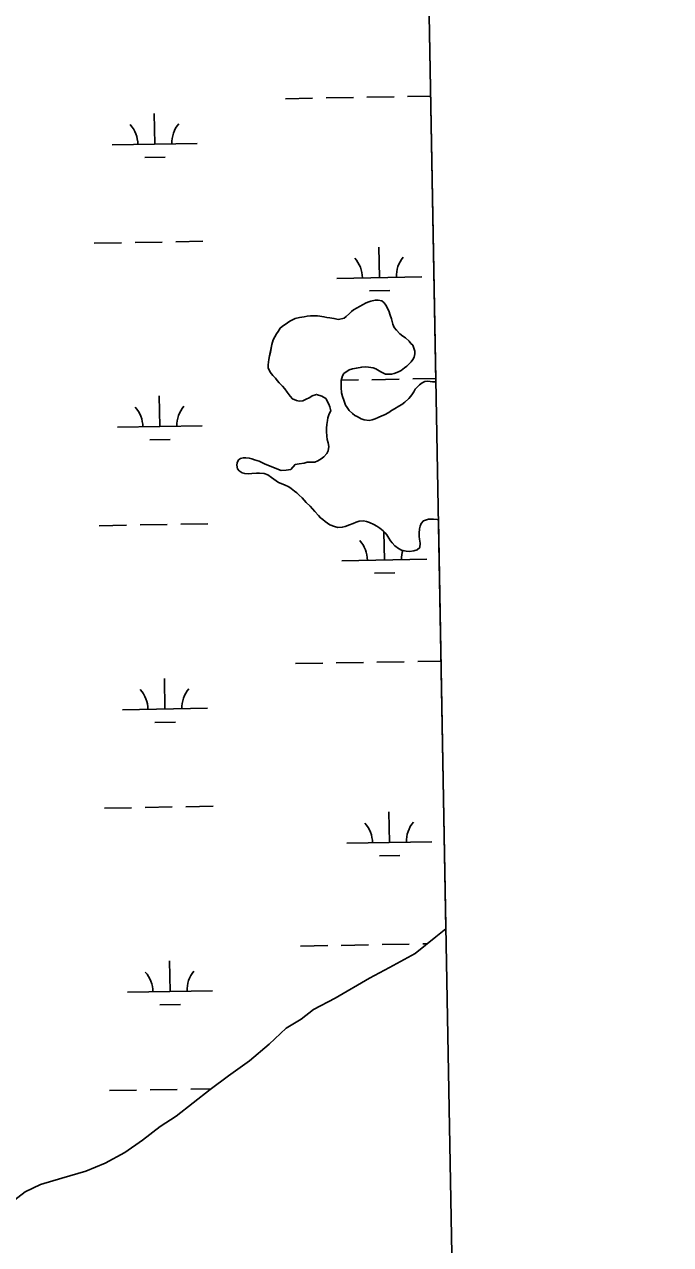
# Model space of a CAD drawing. Extents: x 3914892 to 3953151, y 242587 to 268572.
# Drawn here: x 3950306 to 3951066, y 262647 to 264084 of the extents above; entities that cross this region are included whole.
import ezdxf

# ---------------------------------------------------------------- set-up
doc = ezdxf.new("R2010")
doc.units = 0
for name, color, linetype in [('V-GRID-FRAM', 7, 'Continuous'), ('V-TOPO-SHOR', 7, 'Continuous'), ('V-WETL-SWMP', 7, 'Continuous')]:
    doc.layers.add(name, color=color, linetype=linetype)

msp = doc.modelspace()

# ---------------------------------------------------------------- linework, layer by layer
at = {"layer": 'V-GRID-FRAM'}
msp.add_lwpolyline([(3918836.6, 266200.2), (3950733.3, 266770.9), (3951066.5, 248591.3), (3919153.9, 248020.4), (3918836.6, 266200.2)], dxfattribs=at)
at = {"layer": 'V-TOPO-SHOR'}
for points in [[(3950755.9, 263681.3), (3950761.3, 263686.6), (3950763.2, 263689.3), (3950764.8, 263691.9), (3950765.5, 263696), (3950765.5, 263699.2), (3950763.1, 263706), (3950760.9, 263708.3), (3950758.7, 263710.8), (3950754.5, 263714.6), (3950751.2, 263716.8), (3950747.7, 263719.5), (3950743.7, 263723.9), (3950741.2, 263727.1), (3950739.6, 263730.9), (3950737.9, 263737), (3950736.5, 263741.5), (3950734.9, 263746.4), (3950731.5, 263753.2), (3950729.2, 263755.9), (3950726.8, 263758.2), (3950722.3, 263759.1), (3950718.8, 263759.2), (3950713.7, 263758), (3950710.3, 263756.9), (3950707.4, 263755.5), (3950704.6, 263754.1), (3950700.2, 263751.8), (3950697.4, 263750.3), (3950693.4, 263747.8), (3950691.1, 263745.6), (3950688.6, 263743.6), (3950684.6, 263739.8), (3950682.1, 263738), (3950675.5, 263736.5), (3950670.3, 263737.7), (3950665.3, 263738.4), (3950661.9, 263738.9), (3950658.4, 263739.7), (3950653.7, 263740.2), (3950650.7, 263740.7), (3950647.5, 263740.6), (3950642.7, 263740.5), (3950638.9, 263740.4), (3950635.2, 263739.6), (3950629.9, 263738.8), (3950624.8, 263737.4), (3950618.4, 263734.4), (3950615.5, 263732.6), (3950609.4, 263728.2), (3950607.1, 263726.2), (3950604.6, 263722.2), (3950602.6, 263719.4), (3950600.5, 263715.9), (3950598.9, 263712.6), (3950597.3, 263707), (3950595.4, 263697.9), (3950594.5, 263693.4), (3950593.8, 263689.1), (3950592.9, 263682.8), (3950593, 263679.4), (3950595.1, 263674.5), (3950598.4, 263670.5), (3950601.3, 263667.2), (3950603.5, 263664.4), (3950605.7, 263661.7), (3950609.7, 263657.7), (3950612.6, 263654.6), (3950615.3, 263651), (3950618.6, 263646), (3950621.3, 263643.1), (3950626.1, 263640.8), (3950629.5, 263640.1), (3950633.6, 263640.6), (3950636.8, 263642), (3950641.9, 263644.5), (3950644.8, 263646.3), (3950649.9, 263648.2), (3950656, 263646.2), (3950660.8, 263643.3), (3950664.4, 263636.8), (3950665.6, 263633.6), (3950666.4, 263628.9), (3950664.5, 263625.2), (3950663.2, 263620.7), (3950662.6, 263617.6), (3950661.9, 263612.7), (3950661.4, 263608.6), (3950661.5, 263604.3), (3950661.7, 263598.9), (3950662.4, 263594.9), (3950663.4, 263591.2), (3950664.2, 263586.8), (3950663.4, 263581.8), (3950662, 263578.5), (3950658.5, 263574.8), (3950655.3, 263572.3), (3950651.1, 263569.9), (3950647.9, 263568.5), (3950642.8, 263568.3), (3950638.9, 263568.2)], [(3950790.2, 263663), (3950786.3, 263662.9), (3950780.9, 263663.8), (3950777.4, 263663.3), (3950774.1, 263661.9), (3950770.9, 263659.6), (3950768.4, 263657.2), (3950765.9, 263654.3), (3950764.3, 263651.3), (3950762.6, 263648.7), (3950760.8, 263646), (3950758.3, 263643.4), (3950753.5, 263639.2), (3950750.1, 263636.3), (3950746.5, 263634.5), (3950741.4, 263631.3), (3950738.1, 263629.1), (3950734.9, 263627), (3950729.8, 263624.3), (3950726.7, 263622.9), (3950722.2, 263620.9), (3950718.8, 263619.5), (3950715.4, 263618.3), (3950711.6, 263617.6), (3950705.8, 263618.2), (3950702.3, 263619.6), (3950697.5, 263622.1), (3950694.7, 263623.5), (3950692, 263625.6), (3950688.3, 263629.3), (3950685.8, 263632.7), (3950684, 263635.6), (3950681.7, 263641.4), (3950680.5, 263645.8), (3950679.3, 263650.1), (3950678.7, 263656.3), (3950678.6, 263660.4), (3950678.9, 263664.7), (3950680.2, 263670.1), (3950681.8, 263672.7), (3950688.2, 263677), (3950692.2, 263678.2), (3950696.7, 263679.2), (3950702.9, 263680.4), (3950706.9, 263680.8), (3950710.8, 263680.4), (3950716.4, 263679.5), (3950719.5, 263678.3), (3950725.4, 263674.8), (3950730.8, 263672), (3950734.9, 263671.9), (3950738.1, 263672), (3950741.1, 263672.7), (3950746.2, 263674.8), (3950749.4, 263676.2), (3950753.4, 263679.3), (3950755.9, 263681.3)], [(3950619.4, 263559.9), (3950613.9, 263558.9), (3950608.1, 263558.5), (3950602.9, 263560.7), (3950598.3, 263562.5), (3950595.3, 263563.5), (3950588.5, 263566.5), (3950585.5, 263567.9), (3950582.2, 263569.4), (3950576.8, 263571.3), (3950573.5, 263572.3), (3950570.5, 263573.1), (3950566.4, 263573.6), (3950563.4, 263573.5), (3950560.4, 263572.8), (3950557.9, 263571), (3950556.5, 263567.7), (3950555.9, 263564.7), (3950556.7, 263560.5), (3950558.7, 263558.2), (3950562.2, 263555.9), (3950565.2, 263554.9), (3950570.2, 263554.8), (3950573.6, 263555.1), (3950579, 263555.5), (3950582.8, 263555.4), (3950588, 263555.1), (3950592.6, 263553.3), (3950596.7, 263550.5), (3950599.4, 263548.4), (3950605.1, 263544.5), (3950612, 263541.7), (3950617.2, 263539.2), (3950619.9, 263537.4), (3950623.8, 263534.3), (3950626.7, 263532.2), (3950629.3, 263529.7), (3950632.8, 263526.4), (3950635.3, 263523.7), (3950637.7, 263520.9), (3950642.2, 263516.6), (3950645.2, 263513.4), (3950647.9, 263510.3), (3950651.9, 263505.7), (3950654.6, 263503), (3950657, 263500.7), (3950660.1, 263498.4), (3950665.5, 263494.7), (3950670.8, 263492.5), (3950674.7, 263491.5), (3950680, 263491.7), (3950683.6, 263492.6), (3950688.5, 263494.5), (3950693, 263496.3), (3950696.4, 263497.7), (3950699.8, 263498.9), (3950704.9, 263499.1), (3950708.6, 263498.5), (3950712.1, 263497.5), (3950717.1, 263494.9), (3950720.8, 263493.1), (3950724.1, 263490.8), (3950728, 263487.5), (3950730.4, 263485.2), (3950732.4, 263482.9), (3950734.9, 263478.7), (3950736.9, 263475.9), (3950738.9, 263473.4), (3950742.1, 263469.9), (3950746.2, 263466.8), (3950749.9, 263464.9), (3950755.1, 263463.6), (3950759.2, 263463.1), (3950764.3, 263463.9), (3950768.2, 263465), (3950771.3, 263467.7), (3950771.8, 263472.9), (3950770.8, 263477.6), (3950770.5, 263481), (3950770.6, 263484.6), (3950770.9, 263489.8), (3950771.9, 263493.1), (3950773.1, 263496.1), (3950775.6, 263499.2), (3950781.5, 263501.1), (3950787.5, 263501.2), (3950791.8, 263500.7), (3950793.2, 263500.4)], [(3950638.9, 263568.2), (3950635.3, 263567.2), (3950629.5, 263566.6), (3950624.6, 263565.6), (3950619.4, 263559.9)], [(3950286, 262693.2), (3950306.8, 262709.3), (3950325, 262718), (3950350.1, 262725.2), (3950378.4, 262733.7), (3950401.1, 262743), (3950424.2, 262755.4), (3950444.8, 262770.2), (3950465.8, 262786.1), (3950484.5, 262798.4), (3950524.4, 262829.6), (3950546.3, 262845.7), (3950570.7, 262863.4), (3950593.9, 262883.2), (3950614.2, 262901.8), (3950631.5, 262912.6), (3950646, 262924), (3950671.8, 262937.2), (3950712.1, 262960.7), (3950735.8, 262973.2), (3950766, 262989.7), (3950790.1, 263009.5), (3950802.1, 263018.9)]]:
    msp.add_lwpolyline(points, dxfattribs=at)
at = {"layer": 'V-WETL-SWMP'}
for p, q in [((3950755.3, 265569.5), (3950790.2, 263663)), ((3950613.1, 263996.4), (3950645.1, 263997)), ((3950661.1, 263997.3), (3950693.1, 263997.8)), ((3950709, 263998.1), (3950741, 263998.7)), ((3950757, 263999), (3950784.1, 263999.5)), ((3950459.4, 263942.9), (3950458.8, 263978.9)), ((3950409.4, 263942), (3950509.4, 263943.8)), ((3950447.7, 263927.3), (3950471.7, 263927.7)), ((3950484.1, 263827.9), (3950516.1, 263828.5)), ((3950388.1, 263826.2), (3950420.1, 263826.7)), ((3950436.1, 263827), (3950468.1, 263827.6)), ((3950723.7, 263785.7), (3950723, 263821.7)), ((3950673.7, 263784.8), (3950773.7, 263786.6)), ((3950710.3, 263756.9), (3950707.4, 263755.5)), ((3950713.7, 263758), (3950710.3, 263756.9)), ((3950712, 263770.1), (3950736, 263770.5)), ((3950718.8, 263759.2), (3950713.7, 263758)), ((3950722.3, 263759.1), (3950718.8, 263759.2)), ((3950726.8, 263758.2), (3950722.3, 263759.1)), ((3950729.2, 263755.9), (3950726.8, 263758.2)), ((3950688.6, 263743.6), (3950684.6, 263739.8)), ((3950691.1, 263745.6), (3950688.6, 263743.6)), ((3950693.4, 263747.8), (3950691.1, 263745.6)), ((3950697.4, 263750.3), (3950693.4, 263747.8)), ((3950700.2, 263751.8), (3950697.4, 263750.3)), ((3950704.6, 263754.1), (3950700.2, 263751.8)), ((3950707.4, 263755.5), (3950704.6, 263754.1)), ((3950731.5, 263753.2), (3950729.2, 263755.9)), ((3950734.9, 263746.4), (3950731.5, 263753.2)), ((3950736.5, 263741.5), (3950734.9, 263746.4)), ((3950609.4, 263728.2), (3950607.1, 263726.2)), ((3950615.5, 263732.6), (3950609.4, 263728.2)), ((3950618.4, 263734.4), (3950615.5, 263732.6)), ((3950624.8, 263737.4), (3950618.4, 263734.4)), ((3950629.9, 263738.8), (3950624.8, 263737.4)), ((3950635.2, 263739.6), (3950629.9, 263738.8)), ((3950638.9, 263740.4), (3950635.2, 263739.6)), ((3950642.7, 263740.5), (3950638.9, 263740.4)), ((3950647.5, 263740.6), (3950642.7, 263740.5)), ((3950650.7, 263740.7), (3950647.5, 263740.6)), ((3950653.7, 263740.2), (3950650.7, 263740.7)), ((3950658.4, 263739.7), (3950653.7, 263740.2)), ((3950661.9, 263738.9), (3950658.4, 263739.7)), ((3950665.3, 263738.4), (3950661.9, 263738.9)), ((3950670.3, 263737.7), (3950665.3, 263738.4)), ((3950675.5, 263736.5), (3950670.3, 263737.7)), ((3950682.1, 263738), (3950675.5, 263736.5)), ((3950684.6, 263739.8), (3950682.1, 263738)), ((3950737.9, 263737), (3950736.5, 263741.5)), ((3950739.6, 263730.9), (3950737.9, 263737)), ((3950741.2, 263727.1), (3950739.6, 263730.9)), ((3950600.5, 263715.9), (3950598.9, 263712.6)), ((3950602.6, 263719.4), (3950600.5, 263715.9)), ((3950604.6, 263722.2), (3950602.6, 263719.4)), ((3950607.1, 263726.2), (3950604.6, 263722.2)), ((3950743.7, 263723.9), (3950741.2, 263727.1)), ((3950747.7, 263719.5), (3950743.7, 263723.9)), ((3950751.2, 263716.8), (3950747.7, 263719.5)), ((3950754.5, 263714.6), (3950751.2, 263716.8)), ((3950758.7, 263710.8), (3950754.5, 263714.6)), ((3950597.3, 263707), (3950594.5, 263693.4)), ((3950598.9, 263712.6), (3950597.3, 263707)), ((3950760.9, 263708.3), (3950758.7, 263710.8)), ((3950763.1, 263706), (3950760.9, 263708.3)), ((3950765.5, 263699.2), (3950763.1, 263706)), ((3950765.5, 263696), (3950765.5, 263699.2)), ((3950593.8, 263689.1), (3950592.9, 263682.8)), ((3950594.5, 263693.4), (3950593.8, 263689.1)), ((3950755.9, 263681.3), (3950761.3, 263686.6)), ((3950761.3, 263686.6), (3950763.2, 263689.3)), ((3950763.2, 263689.3), (3950764.8, 263691.9)), ((3950764.8, 263691.9), (3950765.5, 263696)), ((3950592.9, 263682.8), (3950593, 263679.4)), ((3950593, 263679.4), (3950595.1, 263674.5)), ((3950595.1, 263674.5), (3950598.4, 263670.5)), ((3950598.4, 263670.5), (3950601.3, 263667.2)), ((3950680.2, 263670.1), (3950681.8, 263672.7)), ((3950681.8, 263672.7), (3950688.2, 263677)), ((3950688.2, 263677), (3950692.2, 263678.2)), ((3950692.2, 263678.2), (3950696.7, 263679.2)), ((3950696.7, 263679.2), (3950702.9, 263680.4)), ((3950702.9, 263680.4), (3950706.9, 263680.8)), ((3950706.9, 263680.8), (3950710.8, 263680.4)), ((3950710.8, 263680.4), (3950716.4, 263679.5)), ((3950716.4, 263679.5), (3950719.5, 263678.3)), ((3950719.5, 263678.3), (3950725.4, 263674.8)), ((3950725.4, 263674.8), (3950730.8, 263672)), ((3950730.8, 263672), (3950734.9, 263671.9)), ((3950734.9, 263671.9), (3950738.1, 263672)), ((3950738.1, 263672), (3950741.1, 263672.7)), ((3950741.1, 263672.7), (3950746.2, 263674.8)), ((3950746.2, 263674.8), (3950749.4, 263676.2)), ((3950749.4, 263676.2), (3950753.4, 263679.3)), ((3950753.4, 263679.3), (3950755.9, 263681.3)), ((3950601.3, 263667.2), (3950603.5, 263664.4)), ((3950603.5, 263664.4), (3950605.7, 263661.7)), ((3950605.7, 263661.7), (3950609.7, 263657.7)), ((3950609.7, 263657.7), (3950612.6, 263654.6)), ((3950678.6, 263660.4), (3950678.9, 263664.7)), ((3950678.7, 263656.3), (3950678.6, 263660.4)), ((3950679.3, 263650.1), (3950678.7, 263656.3)), ((3950678.9, 263664.7), (3950680.2, 263670.1)), ((3950678.9, 263664.9), (3950699, 263665.2)), ((3950715, 263665.5), (3950747, 263666.1)), ((3950763, 263666.4), (3950790.2, 263666.8)), ((3950768.4, 263657.2), (3950765.9, 263654.3)), ((3950770.9, 263659.6), (3950768.4, 263657.2)), ((3950774.1, 263661.9), (3950770.9, 263659.6)), ((3950777.4, 263663.3), (3950774.1, 263661.9)), ((3950780.9, 263663.8), (3950777.4, 263663.3)), ((3950786.3, 263662.9), (3950780.9, 263663.8)), ((3950790.2, 263663), (3950786.3, 263662.9)), ((3950465.4, 263610.3), (3950464.7, 263646.3)), ((3950612.6, 263654.6), (3950615.3, 263651)), ((3950615.3, 263651), (3950618.6, 263646)), ((3950618.6, 263646), (3950621.3, 263643.1)), ((3950621.3, 263643.1), (3950626.1, 263640.8)), ((3950633.6, 263640.6), (3950636.8, 263642)), ((3950636.8, 263642), (3950641.9, 263644.5)), ((3950641.9, 263644.5), (3950644.8, 263646.3)), ((3950644.8, 263646.3), (3950649.9, 263648.2)), ((3950649.9, 263648.2), (3950656, 263646.2)), ((3950656, 263646.2), (3950660.8, 263643.3)), ((3950660.8, 263643.3), (3950664.4, 263636.8)), ((3950680.5, 263645.8), (3950679.3, 263650.1)), ((3950681.7, 263641.4), (3950680.5, 263645.8)), ((3950758.3, 263643.4), (3950753.5, 263639.2)), ((3950760.8, 263646), (3950758.3, 263643.4)), ((3950762.6, 263648.7), (3950760.8, 263646)), ((3950764.3, 263651.3), (3950762.6, 263648.7)), ((3950765.9, 263654.3), (3950764.3, 263651.3)), ((3950626.1, 263640.8), (3950629.5, 263640.1)), ((3950629.5, 263640.1), (3950633.6, 263640.6)), ((3950664.4, 263636.8), (3950665.6, 263633.6)), ((3950666.4, 263628.9), (3950664.5, 263625.2)), ((3950665.6, 263633.6), (3950666.4, 263628.9)), ((3950684, 263635.6), (3950681.7, 263641.4)), ((3950685.8, 263632.7), (3950684, 263635.6)), ((3950688.3, 263629.3), (3950685.8, 263632.7)), ((3950692, 263625.6), (3950688.3, 263629.3)), ((3950738.1, 263629.1), (3950734.9, 263627)), ((3950741.4, 263631.3), (3950738.1, 263629.1)), ((3950746.5, 263634.5), (3950741.4, 263631.3)), ((3950750.1, 263636.3), (3950746.5, 263634.5)), ((3950753.5, 263639.2), (3950750.1, 263636.3)), ((3950662.6, 263617.6), (3950661.9, 263612.7)), ((3950663.2, 263620.7), (3950662.6, 263617.6)), ((3950664.5, 263625.2), (3950663.2, 263620.7)), ((3950694.7, 263623.5), (3950692, 263625.6)), ((3950697.5, 263622.1), (3950694.7, 263623.5)), ((3950702.3, 263619.6), (3950697.5, 263622.1)), ((3950705.8, 263618.2), (3950702.3, 263619.6)), ((3950711.6, 263617.6), (3950705.8, 263618.2)), ((3950715.4, 263618.3), (3950711.6, 263617.6)), ((3950718.8, 263619.5), (3950715.4, 263618.3)), ((3950722.2, 263620.9), (3950718.8, 263619.5)), ((3950726.7, 263622.9), (3950722.2, 263620.9)), ((3950729.8, 263624.3), (3950726.7, 263622.9)), ((3950734.9, 263627), (3950729.8, 263624.3)), ((3950415.4, 263609.4), (3950515.3, 263611.2)), ((3950661.9, 263612.7), (3950661.4, 263608.6)), ((3950661.4, 263608.6), (3950661.5, 263604.3)), ((3950661.5, 263604.3), (3950661.7, 263598.9)), ((3950661.7, 263598.9), (3950662.4, 263594.9)), ((3950453.6, 263594.6), (3950477.6, 263595.1)), ((3950662.4, 263594.9), (3950663.4, 263591.2)), ((3950663.4, 263591.2), (3950664.2, 263586.8)), ((3950664.2, 263586.8), (3950663.4, 263581.8)), ((3950557.9, 263571), (3950556.5, 263567.7)), ((3950560.4, 263572.8), (3950557.9, 263571)), ((3950563.4, 263573.5), (3950560.4, 263572.8)), ((3950566.4, 263573.6), (3950563.4, 263573.5)), ((3950570.5, 263573.1), (3950566.4, 263573.6)), ((3950573.5, 263572.3), (3950570.5, 263573.1)), ((3950576.8, 263571.3), (3950573.5, 263572.3)), ((3950582.2, 263569.4), (3950576.8, 263571.3)), ((3950651.1, 263569.9), (3950647.9, 263568.5)), ((3950655.3, 263572.3), (3950651.1, 263569.9)), ((3950658.5, 263574.8), (3950655.3, 263572.3)), ((3950662, 263578.5), (3950658.5, 263574.8)), ((3950663.4, 263581.8), (3950662, 263578.5)), ((3950556.5, 263567.7), (3950555.9, 263564.7)), ((3950555.9, 263564.7), (3950556.7, 263560.5)), ((3950556.7, 263560.5), (3950558.7, 263558.2)), ((3950558.7, 263558.2), (3950562.2, 263555.9)), ((3950562.2, 263555.9), (3950565.2, 263554.9)), ((3950573.6, 263555.1), (3950579, 263555.5)), ((3950579, 263555.5), (3950582.8, 263555.4)), ((3950585.5, 263567.9), (3950582.2, 263569.4)), ((3950582.8, 263555.4), (3950588, 263555.1)), ((3950588.5, 263566.5), (3950585.5, 263567.9)), ((3950595.3, 263563.5), (3950588.5, 263566.5)), ((3950598.3, 263562.5), (3950595.3, 263563.5)), ((3950602.9, 263560.7), (3950598.3, 263562.5)), ((3950608.1, 263558.5), (3950602.9, 263560.7)), ((3950613.9, 263558.9), (3950608.1, 263558.5)), ((3950619.4, 263559.9), (3950613.9, 263558.9)), ((3950624.6, 263565.6), (3950619.4, 263559.9)), ((3950629.5, 263566.6), (3950624.6, 263565.6)), ((3950635.3, 263567.2), (3950629.5, 263566.6)), ((3950638.9, 263568.2), (3950635.3, 263567.2)), ((3950642.8, 263568.3), (3950638.9, 263568.2)), ((3950647.9, 263568.5), (3950642.8, 263568.3)), ((3950565.2, 263554.9), (3950570.2, 263554.8)), ((3950570.2, 263554.8), (3950573.6, 263555.1)), ((3950588, 263555.1), (3950592.6, 263553.3)), ((3950592.6, 263553.3), (3950596.7, 263550.5)), ((3950596.7, 263550.5), (3950599.4, 263548.4)), ((3950599.4, 263548.4), (3950605.1, 263544.5)), ((3950605.1, 263544.5), (3950612, 263541.7)), ((3950612, 263541.7), (3950617.2, 263539.2)), ((3950617.2, 263539.2), (3950619.9, 263537.4)), ((3950619.9, 263537.4), (3950623.8, 263534.3)), ((3950623.8, 263534.3), (3950626.7, 263532.2)), ((3950626.7, 263532.2), (3950629.3, 263529.7)), ((3950629.3, 263529.7), (3950632.8, 263526.4)), ((3950632.8, 263526.4), (3950635.3, 263523.7)), ((3950635.3, 263523.7), (3950637.7, 263520.9)), ((3950637.7, 263520.9), (3950642.2, 263516.6)), ((3950642.2, 263516.6), (3950645.2, 263513.4)), ((3950645.2, 263513.4), (3950647.9, 263510.3)), ((3950647.9, 263510.3), (3950651.9, 263505.7)), ((3950651.9, 263505.7), (3950654.6, 263503)), ((3950654.6, 263503), (3950657, 263500.7)), ((3950657, 263500.7), (3950660.1, 263498.4)), ((3950660.1, 263498.4), (3950665.5, 263494.7)), ((3950696.4, 263497.7), (3950699.8, 263498.9)), ((3950699.8, 263498.9), (3950704.9, 263499.1)), ((3950704.9, 263499.1), (3950708.6, 263498.5)), ((3950708.6, 263498.5), (3950712.1, 263497.5)), ((3950773.1, 263496.1), (3950775.6, 263499.2)), ((3950775.6, 263499.2), (3950781.5, 263501.1)), ((3950781.5, 263501.1), (3950787.5, 263501.2)), ((3950787.5, 263501.2), (3950791.8, 263500.7)), ((3950791.8, 263500.7), (3950793.2, 263500.4)), ((3950793.2, 263500.4), (3950802.1, 263018.8)), ((3950394, 263493.6), (3950426, 263494.1)), ((3950442, 263494.4), (3950474, 263495)), ((3950490, 263495.3), (3950522, 263495.8)), ((3950665.5, 263494.7), (3950670.8, 263492.5)), ((3950670.8, 263492.5), (3950674.7, 263491.5)), ((3950674.7, 263491.5), (3950680, 263491.7)), ((3950680, 263491.7), (3950683.6, 263492.6)), ((3950683.6, 263492.6), (3950688.5, 263494.5)), ((3950688.5, 263494.5), (3950693, 263496.3)), ((3950693, 263496.3), (3950696.4, 263497.7)), ((3950712.1, 263497.5), (3950717.1, 263494.9)), ((3950717.1, 263494.9), (3950720.8, 263493.1)), ((3950720.8, 263493.1), (3950724.1, 263490.8)), ((3950724.1, 263490.8), (3950728, 263487.5)), ((3950728, 263487.5), (3950730.4, 263485.2)), ((3950729.6, 263453.1), (3950729, 263486.5)), ((3950730.4, 263485.2), (3950732.4, 263482.9)), ((3950770.5, 263481), (3950770.6, 263484.6)), ((3950770.6, 263484.6), (3950770.9, 263489.8)), ((3950770.9, 263489.8), (3950771.9, 263493.1)), ((3950771.9, 263493.1), (3950773.1, 263496.1)), ((3950732.4, 263482.9), (3950734.9, 263478.7)), ((3950734.9, 263478.7), (3950736.9, 263475.9)), ((3950736.9, 263475.9), (3950738.9, 263473.4)), ((3950738.9, 263473.4), (3950742.1, 263469.9)), ((3950742.1, 263469.9), (3950746.2, 263466.8)), ((3950770.8, 263477.6), (3950770.5, 263481)), ((3950771.8, 263472.9), (3950770.8, 263477.6)), ((3950771.3, 263467.7), (3950771.8, 263472.9)), ((3950746.2, 263466.8), (3950749.9, 263464.9)), ((3950749.9, 263464.9), (3950755.1, 263463.6)), ((3950755.1, 263463.6), (3950759.2, 263463.1)), ((3950759.2, 263463.1), (3950764.3, 263463.9)), ((3950764.3, 263463.9), (3950768.2, 263465)), ((3950768.2, 263465), (3950771.3, 263467.7)), ((3950679.7, 263452.2), (3950779.6, 263454)), ((3950717.9, 263437.5), (3950741.9, 263437.9)), ((3950625, 263331.2), (3950657, 263331.7)), ((3950673, 263332), (3950705, 263332.6)), ((3950720.9, 263332.9), (3950752.9, 263333.4)), ((3950768.9, 263333.7), (3950796.3, 263334.2)), ((3950471.3, 263277.7), (3950470.7, 263313.7)), ((3950421.3, 263276.8), (3950521.3, 263278.6)), ((3950459.6, 263262), (3950483.6, 263262.4)), ((3950400, 263160.9), (3950432, 263161.5)), ((3950448, 263161.8), (3950480, 263162.4)), ((3950496, 263162.6), (3950528, 263163.2)), ((3950735.6, 263120.5), (3950735, 263156.5)), ((3950685.6, 263119.6), (3950785.6, 263121.4)), ((3950723.9, 263104.9), (3950747.9, 263105.3)), ((3950790.1, 263009.5), (3950766, 262989.7)), ((3950802.1, 263018.8), (3950790.1, 263009.5)), ((3950630.9, 262998.5), (3950662.9, 262999.1)), ((3950678.9, 262999.4), (3950710.9, 263000)), ((3950726.9, 263000.3), (3950758.9, 263000.8)), ((3950774.9, 263001.1), (3950780, 263001.2)), ((3950477.3, 262945), (3950476.6, 262981)), ((3950766, 262989.7), (3950735.8, 262973.2)), ((3950735.8, 262973.2), (3950712.1, 262960.7)), ((3950712.1, 262960.7), (3950671.8, 262937.2)), ((3950427.3, 262944.1), (3950527.2, 262945.9)), ((3950465.5, 262929.4), (3950489.5, 262929.8)), ((3950646, 262924), (3950631.5, 262912.6)), ((3950671.8, 262937.2), (3950646, 262924)), ((3950631.5, 262912.6), (3950614.2, 262901.8)), ((3950614.2, 262901.8), (3950593.9, 262883.2)), ((3950593.9, 262883.2), (3950570.7, 262863.4)), ((3950570.7, 262863.4), (3950546.3, 262845.7)), ((3950546.3, 262845.7), (3950524.4, 262829.6)), ((3950405.9, 262828.3), (3950437.9, 262828.9)), ((3950453.9, 262829.2), (3950485.9, 262829.7)), ((3950524.4, 262829.6), (3950484.5, 262798.4)), ((3950501.9, 262830), (3950525.5, 262830.4)), ((3950484.5, 262798.4), (3950465.8, 262786.1)), ((3950465.8, 262786.1), (3950444.8, 262770.2)), ((3950444.8, 262770.2), (3950424.2, 262755.4)), ((3950424.2, 262755.4), (3950401.1, 262743)), ((3950401.1, 262743), (3950378.4, 262733.7)), ((3950350.1, 262725.2), (3950325, 262718)), ((3950378.4, 262733.7), (3950350.1, 262725.2)), ((3950306.8, 262709.3), (3950286, 262693.2)), ((3950325, 262718), (3950306.8, 262709.3))]:
    msp.add_line(p, q, dxfattribs=at)
for centre, start, end in [((3950404.2, 263942.4), 0.2532, 41.7968), ((3950514.6, 263944.4), 140.2532, 181.7968), ((3950668.5, 263785.2), 0.2532, 41.7968), ((3950778.9, 263787.2), 140.2532, 181.7968), ((3950410.1, 263609.8), 0.2532, 41.7968), ((3950520.6, 263611.7), 140.2532, 181.7968), ((3950674.4, 263452.6), 0.2532, 41.7968), ((3950784.9, 263454.6), 163.425, 181.7968), ((3950416.1, 263277.1), 0.2532, 41.7968), ((3950526.5, 263279.1), 140.2532, 181.7968), ((3950680.4, 263120), 0.2532, 41.7968), ((3950790.8, 263122), 140.2532, 181.7968), ((3950422, 262944.5), 0.2532, 41.7968), ((3950532.5, 262946.5), 140.2532, 181.7968)]:
    msp.add_arc(centre, 35.2, start, end, dxfattribs=at)

doc.saveas('drawing.dxf')
